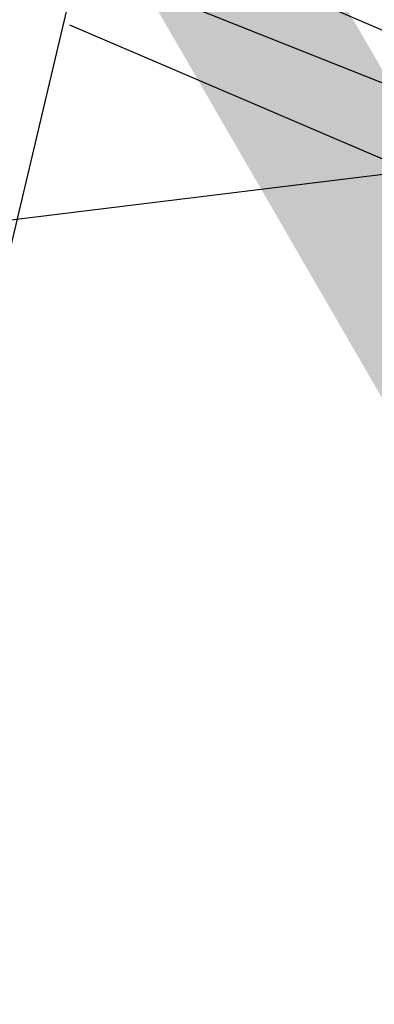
# Model space of a CAD drawing. Header units: feet. Extents: x -79 to 198, y -22 to 181.
# Tile 260 of 277: x 126.343 to 127.34, y 150.013 to 152.784. Entities that reach past the tile are written whole.
import ezdxf
from ezdxf.enums import TextEntityAlignment as Align

# ---------------------------------------------------------------- set-up
doc = ezdxf.new("R2010")
doc.units = ezdxf.units.FT
for name, color, linetype in [('A-AREA-UNIDAD', 30, 'CONTINUOUS'), ('A-LINEA', 7, 'CONTINUOUS'), ('A-TEXTO-PDF', 3, 'CONTINUOUS')]:
    doc.layers.add(name, color=color, linetype=linetype)

msp = doc.modelspace()

# ---------------------------------------------------------------- linework, layer by layer
at = {"layer": 'A-AREA-UNIDAD'}
msp.add_lwpolyline([(135.552, 150.1689), (133.952, 150.0622), (133.888, 150.7022), (130.272, 151.4489), (126.432, 152.9778), (126.4, 153.2622), (125.712, 153.5289), (125.2, 153.5289), (121.76, 154.9333), (117.68, 156.2489), (110.368, 158.1333)], dxfattribs=at)
at = {"layer": 'A-LINEA'}
for p, q in [((124.4267, 144.1378), (126.5867, 153.2844)), ((128.373, 152.3212), (126.6125, 153.0769)), ((128.2383, 152.0163), (126.4842, 152.7693)), ((128.4377, 152.4797), (36.6895, 141.2395))]:
    msp.add_line(p, q, dxfattribs=at)

# ---------------------------------------------------------------- texts
at = {"layer": 'A-TEXTO-PDF'}
msp.add_text('ENCROACHMENT', height=4.186, dxfattribs=at).set_placement((144.8906, 151.2455), align=Align.CENTER)

doc.saveas('drawing.dxf')
